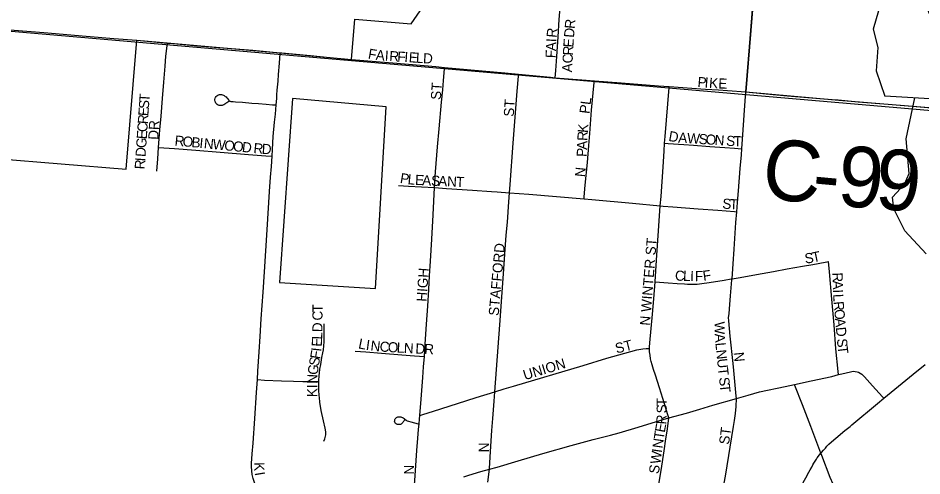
# Model space of a CAD drawing. Extents: x 1410790 to 1770854, y 448063 to 770588.
# Drawn here: x 1574503 to 1578975, y 660849 to 663114 of the extents above; entities that cross this region are included whole.
import ezdxf

# ---------------------------------------------------------------- set-up
doc = ezdxf.new("R2010")
doc.units = 0
for name, color, linetype in [('GM_X_City_Street', 7, 'Continuous'), ('GM_X_City_Street_Text', 7, 'Continuous'), ('GM_X_Corporation', 7, 'Continuous'), ('GM_X_County_Road', 7, 'Continuous'), ('GM_X_County_Road_Text', 7, 'Continuous'), ('GM_X_Minor_Lake', 7, 'Continuous'), ('GM_X_Minor_River', 7, 'Continuous'), ('GM_X_Section', 7, 'Continuous'), ('GM_X_US_Route', 7, 'Continuous')]:
    doc.layers.add(name, color=color, linetype=linetype)

msp = doc.modelspace()

# ---------------------------------------------------------------- linework, layer by layer
at = {"layer": 'GM_X_City_Street'}
for points in [[(1578103, 662748.8), (1578117.2, 662910.4), (1578132.9, 663115.8), (1578146.2, 663289.7), (1578166.8, 663528.5), (1578176.5, 663641.2)], [(1577160.9, 662819.3), (1577163.3, 662855.2), (1577168, 662924.2), (1577174.5, 663020.8), (1577180.4, 663107.4), (1577184.3, 663165.4), (1577186.5, 663173.5)], [(1575198.3, 662474.5), (1575204.8, 662561), (1575210.1, 662628), (1575217.1, 662715.9), (1575223.7, 662797.1), (1575230.2, 662875.9), (1575234.6, 662924.9), (1575242.4, 662990.6)], [(1575780.2, 662685.6), (1575782.4, 662716.4), (1575783.8, 662735.1), (1575785.4, 662757.5), (1575789.6, 662802.5), (1575792, 662835.3), (1575796.1, 662891.1), (1575799, 662938.9), (1575799.3, 662942.4)], [(1576151.8, 662909), (1576274.8, 662898.5), (1576356.9, 662892), (1576569.8, 662873.8), (1576613.3, 662869.9)], [(1576563.7, 662276.6), (1576567.9, 662352.8), (1576578.7, 662477.1), (1576586.6, 662566.3), (1576598.3, 662698), (1576603.6, 662758.6), (1576607.7, 662806), (1576612.6, 662862.5), (1576613.3, 662869.9)], [(1576613.3, 662869.9), (1576911.6, 662843.2), (1576979.5, 662836.6)], [(1576934.3, 662250.3), (1576937.3, 662290.9), (1576952.4, 662495.7), (1576966, 662666.8), (1576972.8, 662752.2), (1576978.7, 662826.6), (1576979.5, 662836.6)], [(1576979.5, 662836.6), (1577136.8, 662821.1), (1577160.9, 662819.3)], [(1577160.9, 662819.3), (1577292.4, 662809.4), (1577354.4, 662804.3)], [(1577302.9, 662219.9), (1577303.8, 662229.9), (1577309.2, 662288.2), (1577319.4, 662399.2), (1577326.3, 662483.7), (1577331.2, 662542.3), (1577340.6, 662659.3), (1577353.6, 662795.7), (1577354.4, 662804.3)], [(1577354.4, 662804.3), (1577486.1, 662793.3), (1577671.4, 662779.2), (1577724.7, 662775.5)], [(1577701.8, 662495.2), (1577704, 662528.3), (1577723.6, 662770.5), (1577724.7, 662775.5)], [(1577724.7, 662775.5), (1577904.2, 662763.1), (1577967.7, 662758.4), (1578012.1, 662755), (1578103, 662748.8)], [(1575545.9, 662702.8), (1575541.2, 662698.7), (1575535.1, 662694.1), (1575529.9, 662690.7), (1575525.3, 662687.8), (1575520.8, 662685.3), (1575516.4, 662683.5), (1575512.1, 662682.2), (1575507.4, 662681.8), (1575503, 662681.5), (1575497.6, 662682.4), (1575493, 662683.9), (1575488.6, 662686.3), (1575484.3, 662689.8), (1575481.6, 662693.2), (1575479.1, 662698.1), (1575477.7, 662702.1), (1575477.1, 662707.4), (1575477.2, 662711.9), (1575478.2, 662717.1), (1575480.2, 662721.2), (1575483.4, 662725.8), (1575486.3, 662729), (1575490.6, 662731.9), (1575494.7, 662734), (1575499.3, 662735.4), (1575504.4, 662735.8), (1575509.1, 662735.8), (1575514.1, 662734.6), (1575518.6, 662733.2), (1575523.3, 662730.8), (1575528.3, 662726.8), (1575532.2, 662723.7), (1575536, 662719.7), (1575538.5, 662716.4), (1575543.8, 662709.3), (1575546.6, 662705.7), (1575548.8, 662703.5), (1575551.7, 662702.4), (1575556.1, 662701.7), (1575566.4, 662700.8), (1575578.1, 662699.9), (1575612.9, 662697.3), (1575659.5, 662693.7), (1575692.3, 662690.9), (1575729.7, 662687.8), (1575761.2, 662685.2), (1575780.2, 662685.6)], [(1578083.5, 662468), (1578090.4, 662561.9), (1578098.4, 662681), (1578103, 662748.8)], [(1575760.1, 662430.6), (1575761.9, 662464.5), (1575765.4, 662528.3), (1575772, 662598.7), (1575775.9, 662639.3), (1575780.2, 662685.6)], [(1575189.4, 662357.3), (1575193.9, 662417.1), (1575198.3, 662474.5)], [(1575198.3, 662474.5), (1575276.9, 662469.3), (1575381.8, 662460.7), (1575503.5, 662450.8), (1575643.3, 662439.4), (1575728.5, 662432.4), (1575760.1, 662430.6)], [(1577680.3, 662184.7), (1577683.7, 662232.1), (1577693.7, 662378.6), (1577699, 662455.4), (1577701.8, 662495.2)], [(1577701.8, 662495.2), (1577719.6, 662493.9), (1577796.3, 662488.4), (1577843.8, 662485.1), (1577924.5, 662479.3), (1577999.9, 662473.9), (1578047.2, 662470.6), (1578083.5, 662468)], [(1578058.3, 662156.2), (1578061.6, 662201.8), (1578066.3, 662259.4), (1578075.4, 662369.2), (1578081.3, 662437.8), (1578083.5, 662468)], [(1575686.8, 661325.2), (1575689.7, 661367.9), (1575696.1, 661463.1), (1575700.3, 661538), (1575705.3, 661626.8), (1575715.2, 661757.6), (1575721.7, 661858.3), (1575734.6, 662065.8), (1575747.1, 662255.5), (1575752.2, 662326.5), (1575756.1, 662379.8), (1575760.1, 662430.6)], [(1576385.7, 662285.6), (1576434.8, 662282.9), (1576563.7, 662276.6)], [(1576513, 661439.3), (1576517.6, 661501), (1576523.8, 661599), (1576529.5, 661688.8), (1576534.7, 661771.5), (1576539, 661839.6), (1576543.5, 661911.4), (1576549.5, 662019.9), (1576556.2, 662140.4), (1576563.7, 662276.6)], [(1576563.7, 662276.6), (1576622.4, 662271.7), (1576751.8, 662263.1), (1576844.4, 662256.7), (1576873.5, 662254.7), (1576934.3, 662250.3)], [(1576861.5, 661265.3), (1576886.2, 661596.2), (1576904.2, 661848.4), (1576911.4, 661946.1), (1576918.4, 662040.3), (1576923.5, 662104.6), (1576931.5, 662204.5), (1576934.3, 662250.3)], [(1576934.3, 662250.3), (1577029.8, 662243.2), (1577302.9, 662219.9)], [(1577302.9, 662219.9), (1577341.3, 662216.6), (1577543.2, 662198.4), (1577680.3, 662184.7)], [(1577654.3, 661808.4), (1577661.8, 661917), (1577673.5, 662085.7), (1577680.3, 662184.7)], [(1577680.3, 662184.7), (1577694.3, 662183.1), (1577742.3, 662179.6), (1577867.9, 662170.3), (1577965.4, 662163), (1578047.2, 662156.9), (1578058.3, 662156.2)], [(1578035.3, 661824.3), (1578041.3, 661898.8), (1578045.7, 661971.6), (1578054.5, 662103.5), (1578058.3, 662156.2)], [(1578035.3, 661824.3), (1578075.8, 661830.9), (1578156.5, 661845.7), (1578239.5, 661860.9), (1578308.1, 661873.5), (1578383.1, 661886.5), (1578434.8, 661895.4), (1578496.1, 661906), (1578513.1, 661909.2)], [(1578562.6, 661350.2), (1578560.7, 661365.8), (1578549.2, 661477.3), (1578539.7, 661596.8), (1578528.3, 661723.5), (1578517.1, 661858.4), (1578513.1, 661909.2)], [(1577626.9, 661479.6), (1577627.2, 661486.6), (1577628.8, 661507.4), (1577641.3, 661650), (1577648.5, 661725), (1577654.3, 661808.4)], [(1577654.3, 661808.4), (1577718.7, 661804.2), (1577764.1, 661801.1), (1577800.3, 661798.8), (1577814.9, 661797.8), (1577825.6, 661797.3), (1577847.1, 661797.3), (1577862.3, 661797.8), (1577885.2, 661800.1), (1577921.8, 661806.1), (1577995.7, 661818), (1578030.9, 661823.6), (1578035.3, 661824.3)], [(1578040.2, 661404.7), (1578025.4, 661540), (1578019.7, 661616.3), (1578018.4, 661632.3), (1578020.2, 661650.5), (1578022.1, 661675.2), (1578027.1, 661740.5), (1578034.8, 661818.4), (1578035.3, 661824.3)], [(1575990.5, 661315.6), (1575990.5, 661322.1), (1575992.2, 661341.7), (1575996.6, 661377.5), (1576000.4, 661400), (1576005.7, 661435.6), (1576010.4, 661457.5), (1576013.4, 661473.4), (1576016.8, 661512.7), (1576017.6, 661531.3), (1576017.5, 661567.7), (1576016.8, 661600.7)], [(1576861.5, 661265.3), (1576907, 661279.1), (1576953.3, 661293.1), (1577299.1, 661395.7), (1577415.2, 661430.8), (1577563.8, 661472.3), (1577594.4, 661477.6), (1577610.4, 661478.9), (1577626.9, 661479.6)], [(1577722.9, 661136), (1577718.1, 661151.1), (1577701.2, 661205.5), (1577675.8, 661284.3), (1577655.7, 661346.8), (1577646.6, 661375.1), (1577639.4, 661399.1), (1577635.3, 661414.6), (1577632.3, 661428), (1577629.3, 661447.1), (1577627.5, 661462.9), (1577626.6, 661475.3), (1577626.9, 661479.6)], [(1576171.2, 661466.7), (1576222.6, 661462.5), (1576300.7, 661456.1), (1576401, 661448.2), (1576463.4, 661443.2), (1576513, 661439.3)], [(1576490.4, 661147.3), (1576497.5, 661228.5), (1576505.4, 661336.5), (1576509.2, 661387.9), (1576513, 661439.3)], [(1578057.2, 661231.7), (1578056, 661244.2), (1578044, 661370.5), (1578040.2, 661404.7)], [(1578344.2, 661301.4), (1578427.2, 661319.1), (1578528.6, 661341.6), (1578562.6, 661350.2)], [(1578562.6, 661350.2), (1578578.5, 661354)], [(1578578.5, 661354), (1578621.2, 661364.6), (1578634.3, 661366.6), (1578645, 661366.1), (1578654.2, 661364.1), (1578661.4, 661361.7), (1578669.7, 661357.3), (1578677, 661352), (1578683.8, 661346.2), (1578690.5, 661338.4), (1578730.6, 661294), (1578779.8, 661239.5), (1578786, 661232.8)], [(1575759.3, 660549.7), (1575731.4, 660632), (1575714.9, 660680.7), (1575702.5, 660717), (1575685.6, 660773.2), (1575670.9, 660821.9), (1575666.3, 660836.8), (1575661.7, 660855.1), (1575659.2, 660874.6), (1575657.8, 660894.8), (1575658.5, 660909.8), (1575661.8, 660958.1), (1575665.4, 661011.5), (1575673.7, 661133), (1575682.5, 661262), (1575686.8, 661325.2)], [(1575686.8, 661325.2), (1575721.5, 661323.2), (1575806.5, 661319.2), (1575866.2, 661317.3), (1575911.1, 661315.9), (1575971.9, 661315.7), (1575990.5, 661315.6)], [(1576015.7, 661020.4), (1576020.1, 661032.7), (1576025.1, 661051.4), (1576025.5, 661067.7), (1576022.6, 661085.9), (1576014, 661120.8), (1576002.2, 661172.1), (1575995.7, 661214.2), (1575993.4, 661237), (1575992.5, 661246.7), (1575990.5, 661272.8), (1575990.5, 661315.6)], [(1578057.2, 661231.7), (1578115, 661247.8), (1578171.1, 661264.3), (1578298, 661291.5), (1578344.2, 661301.4)], [(1578474.3, 660961.1), (1578424.3, 661094.1), (1578384.3, 661200.5), (1578346.1, 661296.6), (1578344.2, 661301.4)], [(1576490.4, 661147.3), (1576505.6, 661152.3), (1576558, 661169.8), (1576676.2, 661207.1), (1576769.7, 661236.6), (1576861.5, 661265.3)], [(1576834.4, 660881.8), (1576834.6, 660884.8), (1576840.3, 660969.8), (1576847.2, 661074.3), (1576851.6, 661133.1), (1576858, 661218.3), (1576861.5, 661265.3)], [(1577722.9, 661136), (1577810, 661159.9), (1577875.5, 661179.8), (1577939.6, 661199.2), (1578057.2, 661231.7)], [(1577965.6, 660637.8), (1577979.5, 660714.7), (1577991.6, 660786), (1578002, 660847.1), (1578043.1, 661092.9), (1578047.9, 661123.6), (1578052.7, 661158.4), (1578055.4, 661193.1), (1578057.2, 661231.7)], [(1576415.5, 661127), (1576413.3, 661123.3), (1576411, 661119.8), (1576408.3, 661116.6), (1576406.2, 661113.7), (1576404, 661111.1), (1576400.9, 661108.3), (1576397.5, 661105.7), (1576394.5, 661104), (1576390.1, 661102.9), (1576386, 661102.5), (1576383.2, 661102.5), (1576379.7, 661103.1), (1576375.2, 661104.8), (1576370.6, 661108.3), (1576368.2, 661112), (1576366.9, 661115.2), (1576366, 661120), (1576366.2, 661123.7), (1576366.9, 661127.6), (1576368.4, 661131.5), (1576371.7, 661135.4), (1576374.7, 661137.8), (1576378.4, 661139.6), (1576382.1, 661140.6), (1576386.4, 661141.3), (1576391, 661141.5), (1576396.2, 661140.9), (1576400.1, 661139.8), (1576404.5, 661138.3), (1576407.9, 661136.1), (1576412.4, 661133.3), (1576417, 661129.4), (1576422.5, 661125.1), (1576424.8, 661123.3), (1576428.5, 661121.1), (1576434.2, 661119.2), (1576446.7, 661115.7), (1576482, 661107.4), (1576486.9, 661106.3)], [(1576486.9, 661106.3), (1576488.8, 661130.3), (1576490.4, 661147.3)], [(1576834.4, 660881.8), (1576873.8, 660892.8), (1576977.7, 660923.5), (1577098.9, 660960.1), (1577240, 661000.2), (1577347.5, 661028.3), (1577434.2, 661050.9), (1577476, 661061.9), (1577571.5, 661090.8), (1577683.6, 661125.2), (1577722.9, 661136)], [(1577653.6, 660689), (1577654.5, 660694.2), (1577668.7, 660779.2), (1577683.7, 660875.6), (1577698.6, 660972.4), (1577708.2, 661032.4), (1577713.9, 661069.9), (1577719.6, 661107.9), (1577722.9, 661136)], [(1576461.9, 660767.7), (1576462.6, 660777.7), (1576468.9, 660875.5), (1576476.3, 660974.9), (1576481.4, 661035.5), (1576484.7, 661078.6), (1576486.9, 661106.3)], [(1578562.4, 660735.5), (1578534.8, 660808.7), (1578521.1, 660841.5), (1578478.8, 660949.5), (1578474.3, 660961.1)], [(1576708, 660845.1), (1576732.4, 660853.1), (1576791.7, 660870), (1576834.4, 660881.8)], [(1576826.7, 660818.8), (1576834.4, 660881.8)]]:
    msp.add_lwpolyline(points, dxfattribs=at)
at = {"layer": 'GM_X_Corporation'}
for points in [[(1578176.5, 663641.2), (1578103, 662748.8), (1578562.9, 662708.8), (1579029.8, 662669.5)], [(1570997.4, 660663.7), (1572887.6, 660511.8), (1573664.7, 660448.7), (1573748.9, 661483.6), (1573857.1, 662767.4), (1573891.1, 662765.4), (1573917.4, 663100.4), (1573970.2, 663096.8), (1573940, 662749.5), (1574095.5, 662745.6), (1574071.4, 662445.9), (1575037.6, 662367.3), (1575090, 663004.7), (1575799.3, 662942.4), (1576151.8, 662909), (1576168.3, 663109.5), (1576448.3, 663086), (1576819.3, 663623.6)]]:
    msp.add_lwpolyline(points, dxfattribs=at)
msp.add_lwpolyline([(1575796.6, 661806), (1576270.9, 661776.1), (1576324.6, 662675.4), (1575860.3, 662715.9)], close=True, dxfattribs=at)
at = {"layer": 'GM_X_County_Road'}
for points in [[(1573970.2, 663096.8), (1574002.9, 663093.9), (1574104.3, 663085.6), (1574320.1, 663067.7), (1574398.6, 663061.2), (1574630.8, 663043), (1574840, 663024.3), (1574977.4, 663012.8), (1575090, 663004.7)], [(1575090, 663004.7), (1575242.4, 662990.6)], [(1575242.4, 662990.6), (1575255.9, 662989.4), (1575389.6, 662977.5), (1575663.8, 662955), (1575799.3, 662942.4)], [(1575799.3, 662942.4), (1575807.3, 662941.6), (1575879.3, 662935.6), (1575949.9, 662928.7), (1576045, 662919.4), (1576151.8, 662909)], [(1578103, 662748.8), (1578203.3, 662739.2), (1578309.4, 662729.1), (1578409.6, 662720.9), (1578549.5, 662710), (1578560.8, 662709), (1578659.8, 662700.4), (1578807.4, 662687.6), (1578905.7, 662679.7), (1578985.5, 662673.3), (1579022.2, 662670.2), (1579029.8, 662669.5)]]:
    msp.add_lwpolyline(points, dxfattribs=at)
at = {"layer": 'GM_X_Minor_Lake'}
for points in [[(1579070.4, 662712), (1579126, 662795), (1579129.4, 662865.1), (1579117, 662949.5), (1579094.6, 663028.1), (1579022.4, 663113.8), (1578989.8, 663184.7), (1578969, 663243.2), (1578894, 663288.9), (1578849.3, 663355.9), (1578800, 663385), (1578767.2, 663345.6), (1578755.9, 663277.7), (1578759.3, 663149.3), (1578733.6, 663059.7), (1578755.8, 662969), (1578747.4, 662852.9), (1578790.9, 662727.8)], [(1579070.4, 662712), (1578790.9, 662727.8)]]:
    msp.add_lwpolyline(points, dxfattribs=at)
at = {"layer": 'GM_X_Minor_River'}
msp.add_lwpolyline([(1578995.3, 661947.9), (1578889.6, 662062.3), (1578835.8, 662169.7), (1578829, 662227.9), (1578888.2, 662292.9), (1578911.2, 662344.5), (1578896.7, 662517.2), (1578940, 662719.3)], dxfattribs=at)
at = {"layer": 'GM_X_Section'}
msp.add_lwpolyline([(1579290.8, 662633.2), (1578830.2, 657303.9), (1573452.8, 657751.2), (1573893.6, 663098.8)], close=True, dxfattribs=at)
at = {"layer": 'GM_X_US_Route'}
for points in [[(1578452.7, 660931.1), (1578456.8, 660937.7), (1578467.8, 660953.1), (1578474.3, 660961.1), (1578477.2, 660964.7), (1578487.1, 660976.4), (1578496.7, 660986.9), (1578504.9, 660996.4), (1578514.5, 661005.5), (1578527.4, 661017.1), (1578548.9, 661036.1), (1578593, 661073.5), (1578618.9, 661094.1), (1578628.3, 661101.5), (1578754.3, 661206.6), (1578786, 661232.8), (1578931.3, 661353), (1578991.3, 661400.2)], [(1577787.4, 659752.5), (1577797, 659770.1), (1577864.2, 659892.9), (1577887.4, 659934), (1577938.9, 660025.3), (1577993.9, 660123.6), (1578056.1, 660234.6), (1578092, 660296.4), (1578100.6, 660311.2), (1578127.6, 660357.8), (1578171.9, 660437.1), (1578196.5, 660481.2), (1578214.2, 660512.9), (1578252.1, 660576.7), (1578314.9, 660689.2), (1578378, 660801.3), (1578400, 660839.2), (1578415.4, 660868), (1578421.5, 660879), (1578429.3, 660892.7), (1578435.6, 660903), (1578440.3, 660911.2), (1578450.3, 660927.3), (1578452.7, 660931.1)]]:
    msp.add_lwpolyline(points, dxfattribs=at)

# ---------------------------------------------------------------- texts
at = {"layer": 'GM_X_City_Street_Text'}
for s, rotation, p in [('R', 84.6736, (1577256.5, 663059.4)), ('R', 84.1855, (1577166.6, 663015.4)), ('D', 85.4923, (1577253.1, 663015.7)), ('I', 87.3421, (1577165.7, 662994.2)), ('E', 86.364, (1577249.9, 662967.6)), ('F', 350.0031, (1576231.8, 662914.4)), ('A', 354.3721, (1576270.6, 662907.8)), ('F', 87.3218, (1577162, 662915)), ('A', 87.3357, (1577163.6, 662950.2)), ('R', 86.8902, (1577247.8, 662928.2)), ('I', 356.1399, (1576316, 662903.3)), ('R', 356.3796, (1576338.2, 662901.8)), ('F', 356.364, (1576377.7, 662899.3)), ('I', 356.3691, (1576412.9, 662897.1)), ('E', 356.364, (1576434.8, 662895.7)), ('L', 356.3543, (1576469.9, 662893.4)), ('D', 356.3691, (1576505.1, 662891.2)), ('C', 87.046, (1577245.8, 662888.7)), ('A', 87.0481, (1577243.5, 662844.8)), ('P', 355.4882, (1577863, 662773.8)), ('I', 355.5286, (1577898.1, 662771.1)), ('ST', 86.4254, (1576594.4, 662708.5)), ('K', 355.5141, (1577920, 662769.3)), ('E', 358.9266, (1577967.1, 662765.7)), ('T', 86.0623, (1575152, 662698)), ('S', 86.0888, (1575149.6, 662662.9)), ('ST', 86.4118, (1576955.2, 662624.9)), ('PL', 82.88, (1577329.4, 662638.6)), ('E', 86.0623, (1575147.2, 662627.8)), ('C', 86.0808, (1575141.8, 662548.8)), ('R', 86.0874, (1575144.5, 662588.3)), ('DR', 86.989, (1575196.6, 662511)), ('E', 86.0623, (1575139.4, 662513.6)), ('R', 87.1327, (1577319.3, 662505.6)), ('K', 85.2291, (1577321.2, 662544.7)), ('D', 350.0059, (1577718.4, 662506.9)), ('G', 86.0857, (1575136.4, 662469.8)), ('R', 354.5286, (1575275.9, 662484.1)), ('O', 354.5047, (1575315.3, 662480.3)), ('B', 354.5414, (1575359.1, 662476.1)), ('I', 354.4851, (1575398.5, 662472.3)), ('N', 354.5414, (1575420.5, 662470.2)), ('W', 354.5103, (1575464.3, 662466)), ('O', 354.5294, (1575521.3, 662460.5)), ('A', 87.7478, (1577317.5, 662461.8)), ('A', 356.2548, (1577767.7, 662498.5)), ('W', 356.2139, (1577811.6, 662495.7)), ('S', 356.241, (1577868.7, 662491.9)), ('O', 356.2165, (1577903.8, 662489.6)), ('N', 356.2165, (1577947.7, 662486.7)), ('S', 356.241, (1578004.8, 662482.9)), ('T', 358.8511, (1578042.4, 662480.5)), ('D', 86.0857, (1575133.4, 662425.9)), ('O', 354.5047, (1575565, 662456.3)), ('D', 354.5414, (1575608.9, 662452.1)), ('R', 354.5414, (1575665.9, 662446.6)), ('D', 356.8515, (1575707.5, 662442.7)), ('P', 87.7596, (1577316.2, 662426.6)), ('I', 86.0638, (1575131.8, 662403.9)), ('R', 86.0874, (1575129.1, 662364.4)), ('N', 84.2937, (1577307.4, 662326)), ('P', 350.394, (1576390, 662299.1)), ('L', 354.5414, (1576428.6, 662292.7)), ('E', 357.1509, (1576466.2, 662289.2)), ('A', 357.2567, (1576501.4, 662287.4)), ('S', 357.2642, (1576545.4, 662285.3)), ('A', 357.2664, (1576580.5, 662283.7)), ('N', 357.2664, (1576624.5, 662281.6)), ('T', 357.2672, (1576668.4, 662279.5)), ('S', 356.0623, (1577986.1, 662171.7)), ('T', 357.0375, (1578022.1, 662169.2)), ('N WINTER ST', 85.4002, (1577628.4, 661591)), ('STAFFORD', 85.0606, (1576880.4, 661639.5)), ('S', 8.1417, (1578398, 661898.9)), ('T', 11.8216, (1578436.3, 661904.5)), ('HIGH', 86.1833, (1576524, 661709.7)), ('C', 358.2268, (1577752.5, 661815.3)), ('L', 358.2096, (1577792.1, 661814.1)), ('I', 358.2047, (1577827.3, 661813)), ('F', 0.9747, (1577851.9, 661812.3)), ('F', 8.2765, (1577894, 661813.4)), ('R', 271.9431, (1578531.6, 661854.6)), ('A', 271.9538, (1578532.9, 661815)), ('I', 271.9781, (1578534.4, 661771)), ('L', 273.0667, (1578535.2, 661748)), ('R', 274.8637, (1578537.2, 661711.1)), ('C', 89.994, (1576009.2, 661617.6)), ('T', 89.9956, (1576009.2, 661657.2)), ('O', 275.1771, (1578540.6, 661671.4)), ('W', 270.9585, (1577948.4, 661612.1)), ('A', 275.1648, (1578544.5, 661627.6)), ('D', 89.227, (1576008.6, 661559.7)), ('D', 275.1771, (1578548.5, 661583.7)), ('E', 86.8605, (1576005.1, 661487.1)), ('L', 87.6817, (1576007.1, 661523)), ('L', 348.5025, (1576183.6, 661480.6)), ('ST', 14.0427, (1577463.9, 661454.2)), ('A', 273.8742, (1577949.4, 661552.1)), ('S', 275.1697, (1578553.7, 661526.8)), ('I', 83.9414, (1576002.6, 661462.4)), ('I', 352.1545, (1576221.6, 661473)), ('N', 353.6503, (1576244.8, 661469.8)), ('C', 355.7476, (1576290.5, 661464.8)), ('O', 357.0541, (1576331.2, 661461.8)), ('L', 357.0624, (1576375.2, 661459.5)), ('N', 357.0766, (1576410.4, 661457.7)), ('D', 357.0766, (1576467.5, 661454.8)), ('R', 357.0842, (1576511.4, 661452.6)), ('L', 275.2323, (1577952.5, 661506.9)), ('T', 276.7224, (1578557, 661490.2)), ('S', 80.3355, (1575990.5, 661389.6)), ('F', 80.7163, (1575996.5, 661424.6)), ('N', 276.0848, (1577955.8, 661471.1)), ('N', 275.7279, (1578043.1, 661459.2)), ('G', 81.7092, (1575984.2, 661346.4)), ('UNION', 16.8223, (1577010.3, 661322.1)), ('U', 276.2313, (1577960.5, 661427.2)), ('N', 88.1637, (1575982.9, 661303.9)), ('T', 276.2462, (1577965.3, 661383.4)), ('S', 276.2406, (1577970.5, 661335.3)), ('T', 276.2135, (1577974.3, 661300.3)), ('K', 89.8688, (1575982.8, 661238.3)), ('I', 89.8252, (1575982.9, 661282.3)), ('T', 89.9956, (1577712, 661193.7)), ('S', 89.9956, (1577712, 661158.5)), ('R', 86.5215, (1577709.3, 661102.5)), ('E', 79.2528, (1577701.9, 661061)), ('ST', 82.8649, (1578020, 661001.9)), ('N', 81.7772, (1577690.7, 660983.2)), ('T', 81.7969, (1577697, 661026.8)), ('N', 90, (1576832, 660965.5)), ('W', 81.7843, (1577679.4, 660904.8)), ('I', 81.8109, (1577687.6, 660961.4)), ('K', 270.6995, (1575671.6, 660916.9)), ('N', 90, (1576462.4, 660855.5)), ('S', 81.7772, (1577672.5, 660856.8)), ('I', 279.5865, (1575672.9, 660864.5))]:
    msp.add_text(s, height=50, rotation=rotation, dxfattribs=at).set_placement(p)
at = {"layer": 'GM_X_County_Road_Text'}
for s, rotation, p in [('C', 353.8607, (1578174.5, 662225)), ('9', 355.348, (1578550.6, 662186.6)), ('9', 355.76, (1578737.2, 662171.4)), ('-', 354.7518, (1578424.6, 662198.2))]:
    msp.add_text(s, height=300, rotation=rotation, dxfattribs=at).set_placement(p)

doc.saveas('drawing.dxf')
